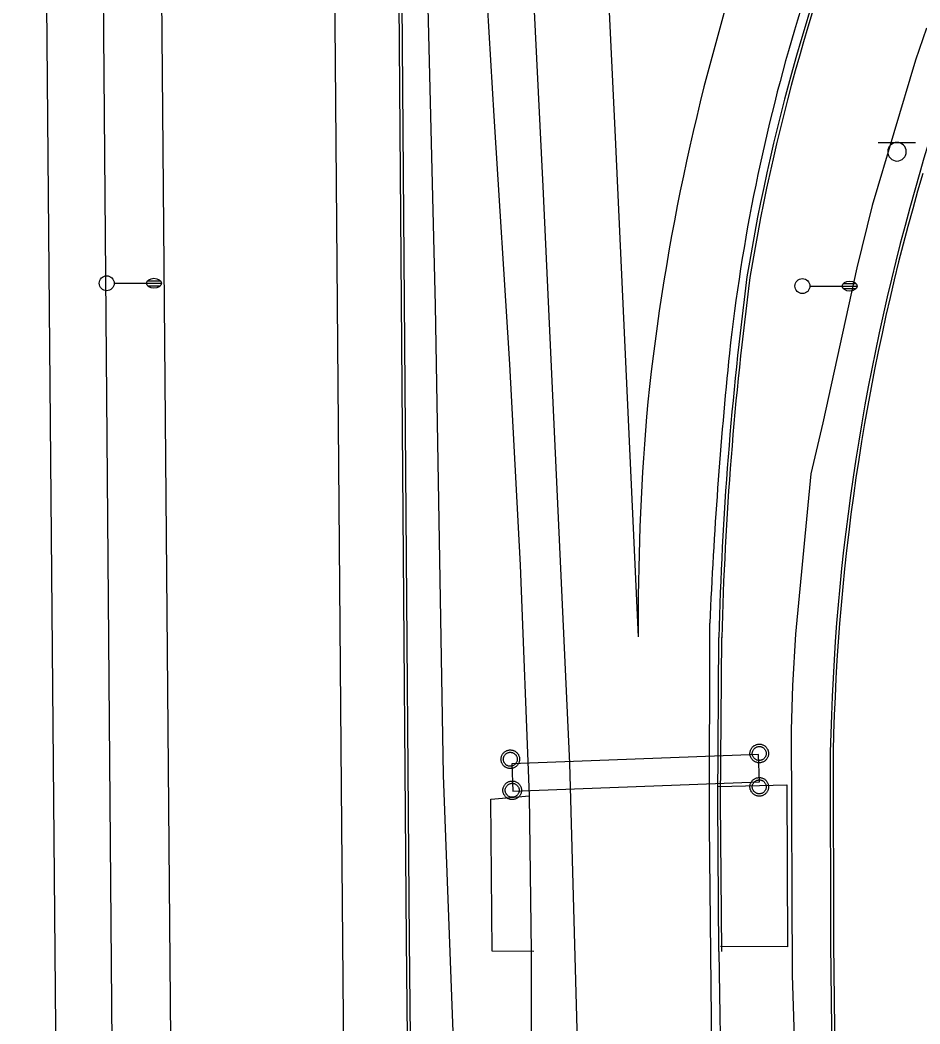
# Model space of a CAD drawing. Extents: x 2145380 to 2156929, y 139568 to 149130.
# Drawn here: x 2150813.7 to 2150994.5, y 142119.5 to 142321.3 of the extents above; entities that cross this region are included whole.
import ezdxf

# ---------------------------------------------------------------- set-up
doc = ezdxf.new("R2010")
doc.units = 0
for name, color, linetype in [('TOPO_Asphalt', 7, 'Continuous'), ('TOPO_Concrete', 7, 'Continuous'), ('TOPO_Curb Back', 7, 'Continuous'), ('TOPO_Fence', 7, 'Continuous'), ('TOPO_Light Pole', 7, 'Continuous'), ('TOPO_Power Pole', 7, 'Continuous'), ('TOPO_Sign', 7, 'Continuous'), ('TOPO_Wall Freestanding', 7, 'Continuous')]:
    doc.layers.add(name, color=color, linetype=linetype)

# ---------------------------------------------------------------- blocks, each defined once
blk = doc.blocks.new('LP')
at = {"layer": 'TOPO_Light Pole'}
blk.add_line((3.81, 0), (20.32, 0), dxfattribs=at)
for points in [[(20.32, 0), (27.94, 0)], [(20.32, 0), (23.5, 0)], [(20.83, 1.27), (27.43, 1.27)], [(20.83, 1.27), (23.5, 1.27)], [(23.71, 1.27), (27.43, 1.27)], [(23.71, 0), (27.94, 0)], [(20.83, -1.27), (27.43, -1.27)], [(20.83, -1.27), (23.5, -1.27)], [(23.71, -1.27), (27.43, -1.27)]]:
    blk.add_lwpolyline(points, dxfattribs=at)
blk.add_circle((0, 0), 3.81, dxfattribs=at)
blk.add_ellipse((24.13, 0), major_axis=(3.81, 0), ratio=0.666667, dxfattribs=at)

msp = doc.modelspace()

# ---------------------------------------------------------------- linework, layer by layer
at = {"layer": 'TOPO_Asphalt'}
for points in [[(2150821.74, 142022.82), (2150820.93, 142111.1), (2150819.52, 142270.9), (2150818.3, 142408.96), (2150816.61, 142602.59), (2150815.23, 142758.44), (2150813.71, 142940.76), (2150813.67, 142946.8)], [(2150836.61, 142942.95), (2150837.33, 142863.14), (2150838.49, 142725.55), (2150839.88, 142565.35), (2150841.16, 142433.63), (2150842.34, 142295.33), (2150843.2, 142194.46), (2150844.72, 142022.63), (2150845.27, 141938.59), (2150846.34, 141853.99), (2150846.97, 141776.32), (2150847.39, 141719.39)], [(2150871.58, 142937.09), (2150872.02, 142887.42), (2150872.95, 142778.37), (2150873.81, 142676.39), (2150874.86, 142560.09), (2150875.91, 142436.5), (2150876.99, 142312.84), (2150878.19, 142167.19), (2150879.09, 142066.39), (2150879.83, 141982.7), (2150881.76, 141885.43), (2150884.37, 141796.89), (2150886.09, 141731.24)], [(2150888.62, 142934.23), (2150890.45, 142886.63), (2150894.91, 142790.51), (2150899.57, 142687.29), (2150904.64, 142584.59), (2150909.35, 142482.88), (2150914.05, 142382.77), (2150918.73, 142287.86), (2150924.07, 142171.93), (2150926.23, 142094.15), (2150926.54, 142070.28), (2150928.34, 141986.61), (2150928.53, 141950.21), (2150928.9, 141903.91), (2150929.51, 141842.6), (2150929.74, 141766.67), (2150929.51, 141746.86), (2150929.79, 141685.37), (2150928.94, 141612.52), (2150928.37, 141556.13), (2150927.81, 141468), (2150926.86, 141426.26)], [(2150912.82, 142724.34), (2150914.15, 142701.29), (2150916.91, 142636.3), (2150919.91, 142572.85), (2150924.48, 142484.02), (2150928.54, 142397.12), (2150933.29, 142297.78), (2150937.9, 142197.36)], [(2150927.33, 141556.05), (2150927.35, 141617.6), (2150927.68, 141648.75), (2150927.36, 141708.46), (2150927.69, 141746.46), (2150926.92, 141806.73), (2150924.47, 141865.74), (2150920.13, 141927.55), (2150918.16, 141993.09), (2150916.55, 142064.96), (2150916.45, 142134.08), (2150916.03, 142165.38), (2150914.26, 142211.76), (2150912.13, 142252.19), (2150908.96, 142302.04), (2150906.27, 142347.09), (2150902.29, 142420.64), (2150898.23, 142486.99), (2150895.21, 142560.91), (2150894.63, 142568.03), (2150888.06, 142568.31)], [(2150957.85, 141752.53), (2150957.6, 141816.34), (2150956.59, 141905.97), (2150954.72, 141995.52), (2150953.05, 142069.78), (2150952.87, 142101.5), (2150952.22, 142159.45), (2150952.29, 142200.08)], [(2150954.1, 142134.13), (2150955.03, 142074.59), (2150955.1, 142062.57), (2150956.15, 141981.53), (2150956.59, 141905.97)]]:
    msp.add_lwpolyline(points, dxfattribs=at)
for centre, radius, start, end in [((2151312.59, 142216.62), 358.31, 150.2479, 163.0079), ((2151382.77, 142198.41), 445.31, 161.8258, 174.4375), ((2151319.8, 142214.97), 365.68, 163.0898, 173.8155), ((2151878.34, 142159.9), 926.92, 174.15091, 177.51536), ((2151456.85, 142200.14), 518.95, 175.4199, 180.3069)]:
    msp.add_arc(centre, radius, start, end, dxfattribs=at)
at = {"layer": 'TOPO_Concrete'}
for points in [[(2150953.99, 142167.3), (2150967.81, 142167.62), (2150967.91, 142135.07), (2150954.44, 142135.1)], [(2150916.95, 142134.08), (2150908.57, 142134.18), (2150908.31, 142164.73), (2150916.03, 142165.38)]]:
    msp.add_lwpolyline(points, dxfattribs=at)
at = {"layer": 'TOPO_Curb Back'}
for points in [[(2150891.98, 142071.08), (2150891.36, 142136.35), (2150890.6, 142230.62), (2150889.86, 142324.86), (2150888.63, 142440.79), (2150887.08, 142496.05)], [(2150892.58, 142071.09), (2150891.96, 142136.35), (2150891.2, 142230.62), (2150890.46, 142324.87), (2150889.23, 142440.8), (2150887.68, 142496.07)], [(2150954.11, 142134.12), (2150953.88, 142164.29), (2150954.1, 142197.2)], [(2150954.71, 142134.12), (2150954.48, 142164.29), (2150954.7, 142197.19)], [(2150976.5, 142174.24), (2150976.58, 142135.65), (2150977.4, 142062.21), (2150977.71, 141977.94), (2150978.39, 141901.87), (2150977.2, 141823.72), (2150977.48, 141751.08)], [(2150977.1, 142174.24), (2150977.18, 142135.65), (2150978, 142062.22), (2150978.31, 141977.95), (2150978.99, 141901.87), (2150977.8, 141823.72), (2150978.08, 141751.08)]]:
    msp.add_lwpolyline(points, dxfattribs=at)
for centre, radius, start, end in [((2151431.49, 142168.5), 453.72, 152.3227, 164.3782), ((2151344.92, 142207.04), 390.21, 156.4558, 170.7611), ((2151344.92, 142207.04), 389.61, 156.4591, 170.7597), ((2151419.94, 142165.22), 443.52, 163.5674, 178.8337), ((2151419.94, 142165.21), 442.93, 163.5669, 178.8328), ((2151643.03, 142179.76), 689.15, 172.50194, 178.55019), ((2151643.02, 142179.76), 688.54, 172.50268, 178.54977)]:
    msp.add_arc(centre, radius, start, end, dxfattribs=at)
at = {"layer": 'TOPO_Fence'}
for points in [[(2150891.44, 142520.95), (2150892.91, 142452.71), (2150894.39, 142372.98), (2150897.09, 142263.96), (2150898.69, 142169.57), (2150901.42, 142096.57), (2150902.71, 142061.44), (2150906.43, 141976.67), (2150911.48, 141893.16), (2150915.2, 141807.58), (2150920.24, 141722.02)], [(2150995.87, 142319.73), (2150993.64, 142313.26), (2150984.9, 142284.06), (2150981.84, 142271.56), (2150975.01, 142240.37), (2150972.61, 142230.1), (2150969.51, 142197.89), (2150968.91, 142187.6), (2150968.63, 142178.65), (2150968.82, 142129.35), (2150970.36, 142081.37)]]:
    msp.add_lwpolyline(points, dxfattribs=at)
at = {"layer": 'TOPO_Power Pole'}
for points in [[(2150960.37, 142173.91), (2150960.37, 142174.04), (2150960.39, 142174.17), (2150960.41, 142174.3), (2150960.45, 142174.43), (2150960.49, 142174.55), (2150960.54, 142174.68), (2150960.6, 142174.8), (2150960.66, 142174.91), (2150960.74, 142175.02), (2150960.82, 142175.12), (2150960.91, 142175.22), (2150961.01, 142175.31), (2150961.11, 142175.4), (2150961.22, 142175.48), (2150961.33, 142175.54), (2150961.45, 142175.6), (2150961.57, 142175.65), (2150961.69, 142175.7), (2150961.82, 142175.73), (2150961.96, 142175.75), (2150962.09, 142175.78), (2150962.22, 142175.78), (2150962.35, 142175.78), (2150962.48, 142175.76), (2150962.61, 142175.75), (2150962.73, 142175.71), (2150962.86, 142175.67), (2150962.98, 142175.62), (2150963.11, 142175.57), (2150963.22, 142175.5), (2150963.33, 142175.43), (2150963.44, 142175.35), (2150963.53, 142175.26), (2150963.63, 142175.17), (2150963.71, 142175.06), (2150963.79, 142174.95), (2150963.86, 142174.85), (2150963.93, 142174.73), (2150963.98, 142174.6), (2150964.02, 142174.48), (2150964.06, 142174.35), (2150964.09, 142174.22), (2150964.1, 142174.09), (2150964.11, 142173.96), (2150964.11, 142173.84), (2150964.1, 142173.7), (2150964.08, 142173.57), (2150964.05, 142173.44), (2150964.01, 142173.31), (2150963.97, 142173.19), (2150963.91, 142173.07), (2150963.86, 142172.95), (2150963.78, 142172.85), (2150963.7, 142172.74), (2150963.61, 142172.63), (2150963.52, 142172.54), (2150963.42, 142172.46), (2150963.31, 142172.38), (2150963.2, 142172.3), (2150963.09, 142172.24), (2150962.97, 142172.19), (2150962.84, 142172.14), (2150962.71, 142172.1), (2150962.59, 142172.07), (2150962.46, 142172.05), (2150962.32, 142172.04), (2150962.2, 142172.04), (2150962.07, 142172.05), (2150961.94, 142172.06), (2150961.8, 142172.09), (2150961.68, 142172.13), (2150961.56, 142172.17), (2150961.43, 142172.22), (2150961.31, 142172.29), (2150961.2, 142172.35), (2150961.09, 142172.44), (2150960.99, 142172.52), (2150960.9, 142172.61), (2150960.81, 142172.71), (2150960.73, 142172.82), (2150960.65, 142172.93), (2150960.59, 142173.04), (2150960.53, 142173.16), (2150960.48, 142173.29), (2150960.44, 142173.41), (2150960.41, 142173.53), (2150960.39, 142173.67), (2150960.37, 142173.8), (2150960.37, 142173.91)], [(2150910.32, 142172.74), (2150910.33, 142172.88), (2150910.35, 142173.01), (2150910.37, 142173.13), (2150910.41, 142173.26), (2150910.44, 142173.39), (2150910.49, 142173.51), (2150910.55, 142173.63), (2150910.62, 142173.75), (2150910.7, 142173.86), (2150910.78, 142173.96), (2150910.87, 142174.06), (2150910.96, 142174.15), (2150911.07, 142174.23), (2150911.17, 142174.31), (2150911.29, 142174.38), (2150911.41, 142174.43), (2150911.52, 142174.49), (2150911.65, 142174.53), (2150911.78, 142174.57), (2150911.92, 142174.59), (2150912.05, 142174.61), (2150912.18, 142174.61), (2150912.3, 142174.61), (2150912.43, 142174.6), (2150912.57, 142174.58), (2150912.69, 142174.55), (2150912.82, 142174.51), (2150912.94, 142174.46), (2150913.07, 142174.41), (2150913.18, 142174.34), (2150913.29, 142174.27), (2150913.39, 142174.19), (2150913.49, 142174.1), (2150913.58, 142174), (2150913.67, 142173.9), (2150913.75, 142173.79), (2150913.82, 142173.68), (2150913.88, 142173.57), (2150913.93, 142173.44), (2150913.98, 142173.32), (2150914.02, 142173.19), (2150914.05, 142173.06), (2150914.06, 142172.93), (2150914.07, 142172.79), (2150914.07, 142172.67), (2150914.06, 142172.54), (2150914.04, 142172.41), (2150914.01, 142172.28), (2150913.97, 142172.15), (2150913.93, 142172.03), (2150913.87, 142171.91), (2150913.81, 142171.79), (2150913.74, 142171.68), (2150913.66, 142171.57), (2150913.57, 142171.47), (2150913.47, 142171.38), (2150913.38, 142171.29), (2150913.27, 142171.21), (2150913.16, 142171.14), (2150913.04, 142171.08), (2150912.92, 142171.02), (2150912.8, 142170.97), (2150912.67, 142170.93), (2150912.54, 142170.91), (2150912.41, 142170.88), (2150912.28, 142170.88), (2150912.16, 142170.88), (2150912.02, 142170.88), (2150911.89, 142170.9), (2150911.76, 142170.93), (2150911.64, 142170.96), (2150911.51, 142171.01), (2150911.39, 142171.06), (2150911.27, 142171.13), (2150911.16, 142171.19), (2150911.05, 142171.27), (2150910.95, 142171.35), (2150910.85, 142171.45), (2150910.77, 142171.54), (2150910.68, 142171.65), (2150910.61, 142171.76), (2150910.54, 142171.87), (2150910.49, 142172), (2150910.43, 142172.12), (2150910.4, 142172.25), (2150910.37, 142172.37), (2150910.35, 142172.5), (2150910.33, 142172.63), (2150910.32, 142172.74)], [(2150910.79, 142172.74), (2150910.8, 142172.85), (2150910.82, 142172.97), (2150910.84, 142173.08), (2150910.87, 142173.19), (2150910.91, 142173.3), (2150910.96, 142173.4), (2150911.02, 142173.5), (2150911.09, 142173.59), (2150911.16, 142173.68), (2150911.24, 142173.76), (2150911.33, 142173.84), (2150911.42, 142173.91), (2150911.52, 142173.97), (2150911.62, 142174.02), (2150911.72, 142174.06), (2150911.83, 142174.1), (2150911.95, 142174.12), (2150912.06, 142174.14), (2150912.18, 142174.14), (2150912.29, 142174.14), (2150912.4, 142174.13), (2150912.52, 142174.11), (2150912.62, 142174.08), (2150912.73, 142174.04), (2150912.84, 142174), (2150912.93, 142173.94), (2150913.03, 142173.87), (2150913.12, 142173.8), (2150913.2, 142173.73), (2150913.28, 142173.64), (2150913.35, 142173.54), (2150913.41, 142173.45), (2150913.47, 142173.34), (2150913.51, 142173.24), (2150913.55, 142173.13), (2150913.58, 142173.02), (2150913.59, 142172.91), (2150913.6, 142172.79), (2150913.6, 142172.68), (2150913.59, 142172.58), (2150913.57, 142172.46), (2150913.55, 142172.35), (2150913.5, 142172.24), (2150913.46, 142172.13), (2150913.41, 142172.03), (2150913.34, 142171.94), (2150913.28, 142171.84), (2150913.2, 142171.76), (2150913.12, 142171.68), (2150913.02, 142171.61), (2150912.92, 142171.55), (2150912.83, 142171.49), (2150912.72, 142171.44), (2150912.62, 142171.4), (2150912.5, 142171.38), (2150912.39, 142171.35), (2150912.27, 142171.34), (2150912.17, 142171.34), (2150912.05, 142171.35), (2150911.94, 142171.37), (2150911.82, 142171.39), (2150911.72, 142171.43), (2150911.62, 142171.47), (2150911.51, 142171.52), (2150911.42, 142171.59), (2150911.32, 142171.65), (2150911.23, 142171.73), (2150911.15, 142171.81), (2150911.08, 142171.9), (2150911.01, 142172), (2150910.96, 142172.09), (2150910.91, 142172.19), (2150910.87, 142172.3), (2150910.84, 142172.42), (2150910.82, 142172.53), (2150910.8, 142172.64), (2150910.79, 142172.74)], [(2150960.84, 142173.91), (2150960.84, 142174.02), (2150960.86, 142174.14), (2150960.88, 142174.25), (2150960.92, 142174.35), (2150960.96, 142174.46), (2150961.01, 142174.57), (2150961.06, 142174.66), (2150961.13, 142174.76), (2150961.2, 142174.85), (2150961.28, 142174.93), (2150961.37, 142175.01), (2150961.47, 142175.07), (2150961.56, 142175.13), (2150961.66, 142175.18), (2150961.77, 142175.23), (2150961.88, 142175.26), (2150961.99, 142175.29), (2150962.1, 142175.31), (2150962.22, 142175.31), (2150962.33, 142175.31), (2150962.44, 142175.3), (2150962.56, 142175.28), (2150962.67, 142175.24), (2150962.77, 142175.2), (2150962.88, 142175.16), (2150962.97, 142175.1), (2150963.07, 142175.04), (2150963.16, 142174.96), (2150963.25, 142174.89), (2150963.32, 142174.8), (2150963.39, 142174.7), (2150963.45, 142174.61), (2150963.51, 142174.51), (2150963.56, 142174.4), (2150963.59, 142174.3), (2150963.62, 142174.19), (2150963.63, 142174.07), (2150963.64, 142173.96), (2150963.64, 142173.85), (2150963.63, 142173.74), (2150963.61, 142173.62), (2150963.59, 142173.51), (2150963.55, 142173.4), (2150963.5, 142173.3), (2150963.45, 142173.2), (2150963.39, 142173.1), (2150963.32, 142173.01), (2150963.24, 142172.93), (2150963.16, 142172.85), (2150963.06, 142172.77), (2150962.97, 142172.71), (2150962.87, 142172.65), (2150962.76, 142172.6), (2150962.66, 142172.57), (2150962.54, 142172.54), (2150962.43, 142172.52), (2150962.31, 142172.51), (2150962.21, 142172.51), (2150962.1, 142172.52), (2150961.99, 142172.53), (2150961.87, 142172.55), (2150961.76, 142172.59), (2150961.66, 142172.63), (2150961.56, 142172.69), (2150961.46, 142172.75), (2150961.36, 142172.82), (2150961.28, 142172.89), (2150961.2, 142172.98), (2150961.12, 142173.06), (2150961.06, 142173.16), (2150961.01, 142173.25), (2150960.96, 142173.36), (2150960.91, 142173.47), (2150960.88, 142173.58), (2150960.86, 142173.69), (2150960.84, 142173.8), (2150960.84, 142173.91)], [(2150910.71, 142166.51), (2150910.72, 142166.64), (2150910.73, 142166.77), (2150910.76, 142166.89), (2150910.79, 142167.02), (2150910.83, 142167.15), (2150910.88, 142167.27), (2150910.94, 142167.39), (2150911.01, 142167.51), (2150911.09, 142167.62), (2150911.17, 142167.72), (2150911.25, 142167.82), (2150911.35, 142167.91), (2150911.45, 142167.99), (2150911.56, 142168.07), (2150911.68, 142168.14), (2150911.8, 142168.2), (2150911.91, 142168.25), (2150912.04, 142168.29), (2150912.17, 142168.33), (2150912.3, 142168.35), (2150912.43, 142168.37), (2150912.57, 142168.37), (2150912.69, 142168.37), (2150912.82, 142168.36), (2150912.95, 142168.34), (2150913.08, 142168.31), (2150913.21, 142168.27), (2150913.33, 142168.22), (2150913.45, 142168.17), (2150913.57, 142168.1), (2150913.68, 142168.03), (2150913.78, 142167.95), (2150913.88, 142167.86), (2150913.97, 142167.76), (2150914.06, 142167.66), (2150914.13, 142167.55), (2150914.21, 142167.44), (2150914.27, 142167.33), (2150914.32, 142167.2), (2150914.37, 142167.08), (2150914.4, 142166.95), (2150914.43, 142166.82), (2150914.45, 142166.69), (2150914.46, 142166.56), (2150914.46, 142166.43), (2150914.45, 142166.3), (2150914.42, 142166.17), (2150914.4, 142166.04), (2150914.36, 142165.91), (2150914.32, 142165.79), (2150914.26, 142165.67), (2150914.2, 142165.55), (2150914.12, 142165.44), (2150914.04, 142165.33), (2150913.96, 142165.23), (2150913.86, 142165.14), (2150913.77, 142165.06), (2150913.66, 142164.97), (2150913.55, 142164.9), (2150913.43, 142164.84), (2150913.31, 142164.78), (2150913.19, 142164.73), (2150913.06, 142164.7), (2150912.93, 142164.67), (2150912.8, 142164.65), (2150912.67, 142164.64), (2150912.54, 142164.64), (2150912.41, 142164.65), (2150912.28, 142164.66), (2150912.15, 142164.69), (2150912.02, 142164.72), (2150911.9, 142164.77), (2150911.77, 142164.82), (2150911.66, 142164.89), (2150911.55, 142164.95), (2150911.44, 142165.03), (2150911.33, 142165.11), (2150911.24, 142165.21), (2150911.15, 142165.31), (2150911.07, 142165.41), (2150911, 142165.52), (2150910.93, 142165.63), (2150910.87, 142165.76), (2150910.82, 142165.88), (2150910.78, 142166.01), (2150910.76, 142166.13), (2150910.73, 142166.26), (2150910.72, 142166.4), (2150910.71, 142166.51)], [(2150911.18, 142166.51), (2150911.19, 142166.61), (2150911.2, 142166.73), (2150911.22, 142166.84), (2150911.26, 142166.95), (2150911.3, 142167.06), (2150911.35, 142167.16), (2150911.41, 142167.26), (2150911.47, 142167.36), (2150911.55, 142167.44), (2150911.63, 142167.52), (2150911.72, 142167.61), (2150911.81, 142167.67), (2150911.91, 142167.73), (2150912.01, 142167.78), (2150912.11, 142167.82), (2150912.22, 142167.86), (2150912.34, 142167.88), (2150912.45, 142167.91), (2150912.57, 142167.91), (2150912.67, 142167.91), (2150912.78, 142167.9), (2150912.9, 142167.87), (2150913.01, 142167.84), (2150913.12, 142167.8), (2150913.22, 142167.76), (2150913.32, 142167.7), (2150913.42, 142167.63), (2150913.51, 142167.56), (2150913.59, 142167.49), (2150913.67, 142167.4), (2150913.74, 142167.3), (2150913.8, 142167.21), (2150913.85, 142167.11), (2150913.9, 142167), (2150913.93, 142166.89), (2150913.97, 142166.78), (2150913.98, 142166.67), (2150913.99, 142166.56), (2150913.99, 142166.45), (2150913.98, 142166.34), (2150913.96, 142166.22), (2150913.93, 142166.11), (2150913.89, 142166), (2150913.85, 142165.9), (2150913.8, 142165.8), (2150913.73, 142165.7), (2150913.67, 142165.61), (2150913.58, 142165.52), (2150913.5, 142165.44), (2150913.41, 142165.37), (2150913.31, 142165.31), (2150913.22, 142165.25), (2150913.11, 142165.2), (2150913.01, 142165.16), (2150912.89, 142165.14), (2150912.78, 142165.11), (2150912.66, 142165.11), (2150912.56, 142165.11), (2150912.44, 142165.11), (2150912.33, 142165.13), (2150912.21, 142165.15), (2150912.1, 142165.19), (2150912, 142165.23), (2150911.9, 142165.28), (2150911.8, 142165.35), (2150911.71, 142165.41), (2150911.62, 142165.49), (2150911.54, 142165.57), (2150911.47, 142165.66), (2150911.4, 142165.76), (2150911.35, 142165.85), (2150911.3, 142165.96), (2150911.25, 142166.06), (2150911.22, 142166.18), (2150911.2, 142166.29), (2150911.19, 142166.4), (2150911.18, 142166.51)], [(2150960.36, 142167.2), (2150960.37, 142167.33), (2150960.38, 142167.46), (2150960.4, 142167.58), (2150960.44, 142167.71), (2150960.48, 142167.84), (2150960.53, 142167.96), (2150960.59, 142168.08), (2150960.65, 142168.2), (2150960.74, 142168.31), (2150960.81, 142168.41), (2150960.9, 142168.51), (2150961, 142168.6), (2150961.1, 142168.68), (2150961.21, 142168.76), (2150961.33, 142168.83), (2150961.44, 142168.89), (2150961.56, 142168.94), (2150961.69, 142168.98), (2150961.82, 142169.02), (2150961.95, 142169.04), (2150962.08, 142169.06), (2150962.21, 142169.06), (2150962.34, 142169.06), (2150962.47, 142169.05), (2150962.6, 142169.03), (2150962.73, 142169), (2150962.86, 142168.96), (2150962.98, 142168.91), (2150963.1, 142168.86), (2150963.22, 142168.79), (2150963.33, 142168.72), (2150963.43, 142168.64), (2150963.53, 142168.55), (2150963.62, 142168.45), (2150963.71, 142168.35), (2150963.78, 142168.24), (2150963.85, 142168.13), (2150963.92, 142168.02), (2150963.97, 142167.89), (2150964.02, 142167.77), (2150964.05, 142167.64), (2150964.08, 142167.51), (2150964.09, 142167.38), (2150964.1, 142167.25), (2150964.1, 142167.12), (2150964.09, 142166.99), (2150964.07, 142166.86), (2150964.04, 142166.73), (2150964.01, 142166.6), (2150963.96, 142166.48), (2150963.9, 142166.36), (2150963.85, 142166.24), (2150963.77, 142166.13), (2150963.69, 142166.02), (2150963.6, 142165.92), (2150963.51, 142165.83), (2150963.41, 142165.75), (2150963.3, 142165.66), (2150963.19, 142165.59), (2150963.08, 142165.53), (2150962.96, 142165.47), (2150962.84, 142165.42), (2150962.7, 142165.39), (2150962.58, 142165.36), (2150962.45, 142165.34), (2150962.32, 142165.33), (2150962.19, 142165.33), (2150962.06, 142165.34), (2150961.93, 142165.35), (2150961.79, 142165.38), (2150961.67, 142165.41), (2150961.55, 142165.46), (2150961.42, 142165.51), (2150961.3, 142165.58), (2150961.19, 142165.64), (2150961.09, 142165.72), (2150960.98, 142165.8), (2150960.89, 142165.9), (2150960.8, 142166), (2150960.72, 142166.1), (2150960.64, 142166.21), (2150960.58, 142166.32), (2150960.52, 142166.45), (2150960.47, 142166.57), (2150960.43, 142166.7), (2150960.4, 142166.82), (2150960.38, 142166.95), (2150960.37, 142167.09), (2150960.36, 142167.2)], [(2150960.83, 142167.2), (2150960.84, 142167.3), (2150960.85, 142167.42), (2150960.87, 142167.53), (2150960.91, 142167.64), (2150960.95, 142167.75), (2150961, 142167.85), (2150961.06, 142167.95), (2150961.12, 142168.05), (2150961.19, 142168.13), (2150961.28, 142168.21), (2150961.36, 142168.3), (2150961.46, 142168.36), (2150961.55, 142168.42), (2150961.66, 142168.47), (2150961.76, 142168.51), (2150961.87, 142168.55), (2150961.99, 142168.57), (2150962.09, 142168.6), (2150962.21, 142168.6), (2150962.32, 142168.6), (2150962.43, 142168.59), (2150962.55, 142168.56), (2150962.66, 142168.53), (2150962.76, 142168.49), (2150962.87, 142168.45), (2150962.97, 142168.39), (2150963.06, 142168.32), (2150963.16, 142168.25), (2150963.24, 142168.18), (2150963.31, 142168.09), (2150963.39, 142167.99), (2150963.44, 142167.9), (2150963.5, 142167.8), (2150963.55, 142167.69), (2150963.58, 142167.58), (2150963.61, 142167.47), (2150963.63, 142167.36), (2150963.64, 142167.25), (2150963.64, 142167.14), (2150963.63, 142167.03), (2150963.6, 142166.91), (2150963.58, 142166.8), (2150963.54, 142166.69), (2150963.49, 142166.59), (2150963.44, 142166.49), (2150963.38, 142166.39), (2150963.31, 142166.3), (2150963.23, 142166.21), (2150963.15, 142166.13), (2150963.06, 142166.06), (2150962.96, 142166), (2150962.87, 142165.94), (2150962.75, 142165.89), (2150962.65, 142165.85), (2150962.54, 142165.83), (2150962.43, 142165.8), (2150962.31, 142165.8), (2150962.21, 142165.8), (2150962.09, 142165.8), (2150961.98, 142165.82), (2150961.86, 142165.84), (2150961.75, 142165.88), (2150961.65, 142165.92), (2150961.55, 142165.97), (2150961.45, 142166.04), (2150961.36, 142166.1), (2150961.27, 142166.18), (2150961.19, 142166.26), (2150961.11, 142166.35), (2150961.05, 142166.45), (2150961, 142166.54), (2150960.95, 142166.65), (2150960.9, 142166.75), (2150960.87, 142166.87), (2150960.85, 142166.98), (2150960.84, 142167.09), (2150960.83, 142167.2)]]:
    msp.add_lwpolyline(points, dxfattribs=at)
at = {"layer": 'TOPO_Sign'}
for points in [[(2150986.17, 142296.74), (2150993.67, 142296.74)], [(2150989.92, 142296.74), (2150989.92, 142296.74)], [(2150988.06, 142294.87), (2150988.06, 142294.87)], [(2150991.79, 142294.87), (2150991.79, 142294.87)], [(2150989.92, 142293), (2150989.92, 142293)]]:
    msp.add_lwpolyline(points, dxfattribs=at)
msp.add_lwpolyline([(2150912.69, 142166.31), (2150962.28, 142168.18), (2150962.07, 142173.71), (2150912.48, 142171.83)], close=True, dxfattribs=at)
for start, end in [(90, 180), (360, 90), (180, 270), (270, 0)]:
    msp.add_arc((2150989.92, 142294.87), 1.87, start, end, dxfattribs=at)
at = {"layer": 'TOPO_Wall Freestanding'}
msp.add_lwpolyline([(2150825.43, 142910.44), (2150826.12, 142828.83), (2150827.3, 142678.76), (2150828.18, 142568.53), (2150829.78, 142399.95), (2150831.07, 142245.54), (2150832.2, 142107.27), (2150832.55, 142066.8)], dxfattribs=at)

# ---------------------------------------------------------------- block references
at = {"layer": 'TOPO_Light Pole', "xscale": 0.39370000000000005, "yscale": 0.3937000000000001}
for p in [(2150831.08, 142268.43), (2150970.92, 142267.86)]:
    msp.add_blockref('LP', p, dxfattribs=at)

doc.saveas('drawing.dxf')
